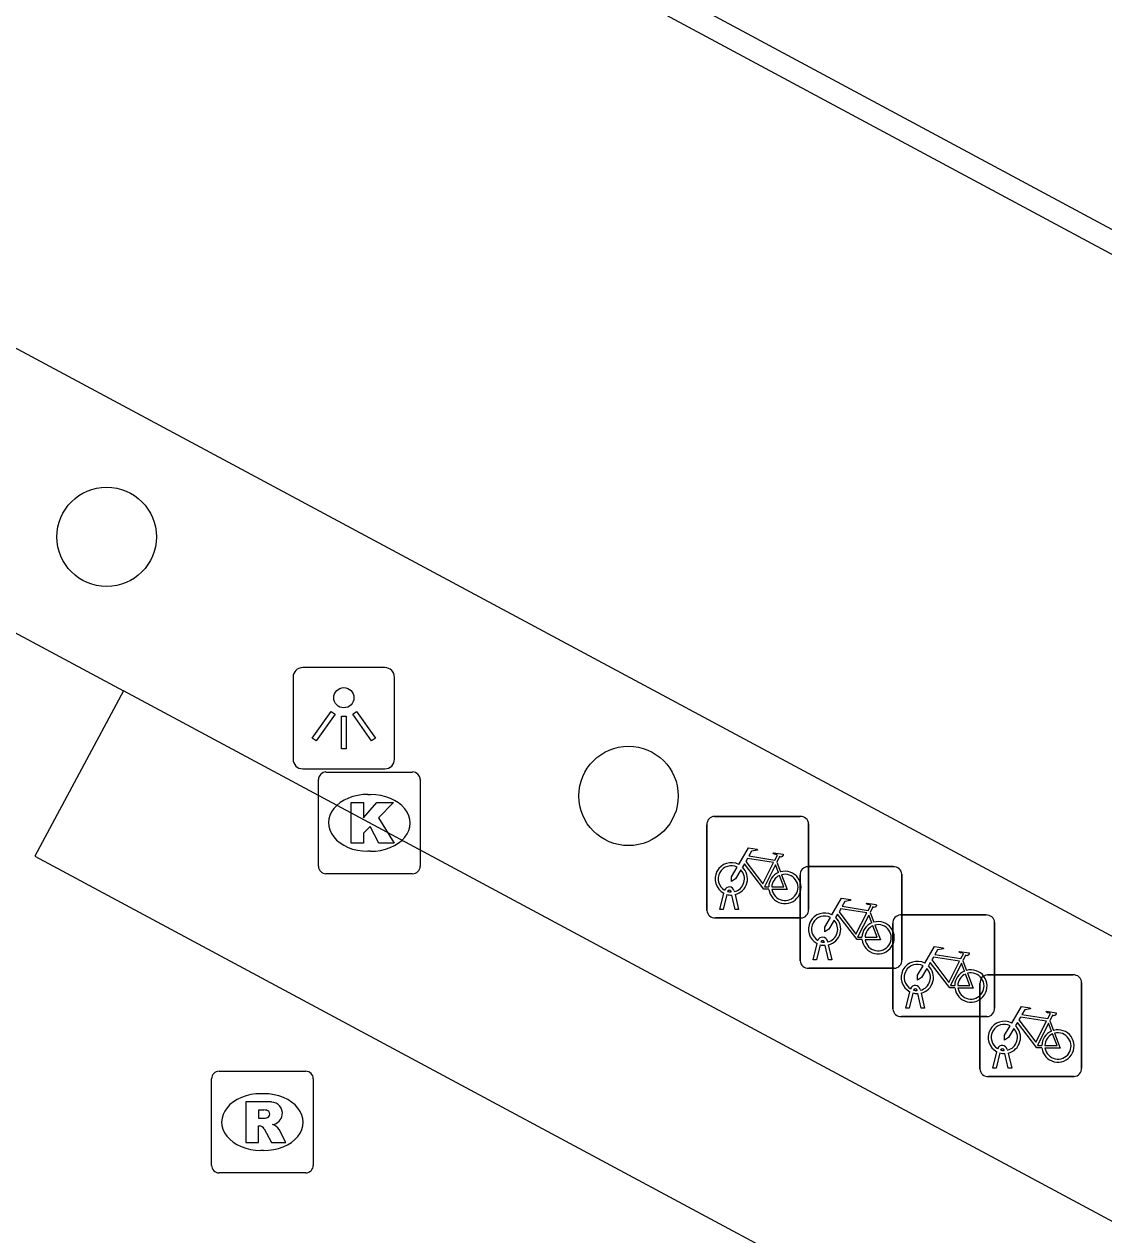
# Model space of a CAD drawing. Extents: x 159489 to 160304, y 383826 to 384530.
# Drawn here: x 159810.31 to 159820.92, y 384205.63 to 384217.54 of the extents above; entities that cross this region are included whole.
import ezdxf

# ---------------------------------------------------------------- set-up
doc = ezdxf.new("R2010")
doc.units = 0
for name, color, linetype in [('IMGEO_Boom', 7, 'Continuous'), ('IMGEO_Fietsenrek', 7, 'Continuous'), ('IMGEO_Kolk', 7, 'Continuous'), ('IMGEO_Lichtpunt', 7, 'Continuous'), ('IMGEO_Lijnafwatering', 7, 'Continuous'), ('IMGEO_Rijbaan_lokaal_gesloten', 7, 'Continuous'), ('IMGEO_Rioolput', 7, 'Continuous'), ('IMGEO_Voetpad_open', 7, 'Continuous')]:
    doc.layers.add(name, color=color, linetype=linetype)

msp = doc.modelspace()

# ---------------------------------------------------------------- linework, layer by layer
at = {"layer": 'IMGEO_Boom'}
for centre in [(159811.119, 384212.498), (159816.251, 384209.949)]:
    msp.add_circle(centre, 0.489, dxfattribs=at)
at = {"layer": 'IMGEO_Fietsenrek'}
for p, q in [((159817.097, 384209.748), (159817.938, 384209.748)), ((159817.938, 384209.748), (159817.097, 384209.748)), ((159817.022, 384208.823), (159817.022, 384209.664)), ((159817.022, 384209.664), (159817.022, 384208.823)), ((159818.022, 384209.673), (159818.022, 384208.832)), ((159818.022, 384208.832), (159818.022, 384209.673)), ((159817.709, 384209.297), (159817.745, 384209.202)), ((159818.014, 384209.253), (159818.855, 384209.253)), ((159818.855, 384209.253), (159818.014, 384209.253)), ((159817.939, 384208.328), (159817.939, 384209.169)), ((159817.939, 384209.169), (159817.939, 384208.328)), ((159818.939, 384209.178), (159818.939, 384208.337)), ((159818.939, 384208.337), (159818.939, 384209.178)), ((159817.26, 384209.004), (159817.259, 384209.008)), ((159817.291, 384209.015), (159817.292, 384209.008)), ((159817.149, 384208.832), (159817.188, 384208.992)), ((159817.218, 384208.98), (159817.183, 384208.832)), ((159817.301, 384208.832), (159817.267, 384208.974)), ((159817.299, 384208.978), (159817.334, 384208.832)), ((159817.183, 384208.832), (159817.149, 384208.832)), ((159817.334, 384208.832), (159817.301, 384208.832)), ((159818.626, 384208.802), (159818.662, 384208.707)), ((159818.926, 384208.778), (159819.767, 384208.778)), ((159819.767, 384208.778), (159818.926, 384208.778)), ((159817.947, 384208.748), (159817.106, 384208.748)), ((159817.106, 384208.748), (159817.947, 384208.748)), ((159818.851, 384207.853), (159818.851, 384208.694)), ((159818.851, 384208.694), (159818.851, 384207.853)), ((159819.851, 384208.703), (159819.851, 384207.862)), ((159819.851, 384207.862), (159819.851, 384208.703)), ((159818.066, 384208.337), (159818.105, 384208.497)), ((159818.135, 384208.485), (159818.1, 384208.337)), ((159818.177, 384208.509), (159818.176, 384208.513)), ((159818.218, 384208.337), (159818.184, 384208.479)), ((159818.208, 384208.52), (159818.209, 384208.513)), ((159818.216, 384208.483), (159818.251, 384208.337)), ((159818.1, 384208.337), (159818.066, 384208.337)), ((159818.251, 384208.337), (159818.218, 384208.337)), ((159819.538, 384208.327), (159819.574, 384208.232)), ((159818.864, 384208.253), (159818.023, 384208.253)), ((159818.023, 384208.253), (159818.864, 384208.253)), ((159819.782, 384208.188), (159820.623, 384208.188)), ((159820.623, 384208.188), (159819.782, 384208.188)), ((159819.707, 384207.263), (159819.707, 384208.104)), ((159819.707, 384208.104), (159819.707, 384207.263)), ((159820.707, 384208.113), (159820.707, 384207.272)), ((159820.707, 384207.272), (159820.707, 384208.113)), ((159818.978, 384207.862), (159819.017, 384208.022)), ((159819.047, 384208.01), (159819.012, 384207.862)), ((159819.089, 384208.034), (159819.088, 384208.038)), ((159819.13, 384207.862), (159819.096, 384208.004)), ((159819.12, 384208.045), (159819.121, 384208.038)), ((159819.128, 384208.008), (159819.163, 384207.862)), ((159819.012, 384207.862), (159818.978, 384207.862)), ((159819.163, 384207.862), (159819.13, 384207.862)), ((159819.776, 384207.778), (159818.935, 384207.778)), ((159818.935, 384207.778), (159819.776, 384207.778)), ((159820.394, 384207.737), (159820.43, 384207.642)), ((159819.834, 384207.272), (159819.873, 384207.432)), ((159819.903, 384207.42), (159819.868, 384207.272)), ((159819.945, 384207.444), (159819.944, 384207.448)), ((159819.986, 384207.272), (159819.952, 384207.414)), ((159819.976, 384207.455), (159819.977, 384207.448)), ((159819.984, 384207.418), (159820.019, 384207.272)), ((159819.868, 384207.272), (159819.834, 384207.272)), ((159820.019, 384207.272), (159819.986, 384207.272)), ((159820.632, 384207.188), (159819.791, 384207.188)), ((159819.791, 384207.188), (159820.632, 384207.188))]:
    msp.add_line(p, q, dxfattribs=at)
for points in [[(159817.335, 384209.274), (159817.43, 384209.438), (159817.516, 384209.424), (159817.518, 384209.415), (159817.462, 384209.404), (159817.435, 384209.359), (159817.691, 384209.318)], [(159817.691, 384209.318), (159817.716, 384209.367), (159817.71, 384209.371), (159817.687, 384209.375), (159817.675, 384209.382), (159817.674, 384209.385), (159817.676, 384209.39), (159817.771, 384209.375), (159817.773, 384209.365), (159817.763, 384209.352), (159817.751, 384209.346), (159817.737, 384209.352), (159817.709, 384209.297)], [(159817.356, 384209.222), (159817.304, 384209.132), (159817.264, 384209.107), (159817.265, 384209.154), (159817.32, 384209.248)], [(159817.631, 384209.03), (159817.581, 384209.03), (159817.39, 384209.281), (159817.371, 384209.249)], [(159817.678, 384209.293), (159817.421, 384209.334), (159817.404, 384209.305), (159817.571, 384209.085), (159817.678, 384209.293)], [(159817.726, 384209.195), (159817.696, 384209.272), (159817.587, 384209.054), (159817.63, 384209.054)], [(159817.66, 384209.054), (159817.78, 384209.053), (159817.736, 384209.167)], [(159817.756, 384209.174), (159817.811, 384209.029), (159817.661, 384209.029)], [(159818.252, 384208.779), (159818.347, 384208.943), (159818.433, 384208.929), (159818.435, 384208.92), (159818.379, 384208.909), (159818.352, 384208.864), (159818.608, 384208.823)], [(159818.608, 384208.823), (159818.633, 384208.872), (159818.627, 384208.876), (159818.604, 384208.88), (159818.592, 384208.887), (159818.591, 384208.89), (159818.593, 384208.895), (159818.688, 384208.88), (159818.69, 384208.87), (159818.68, 384208.857), (159818.668, 384208.851), (159818.654, 384208.857), (159818.626, 384208.802)], [(159818.548, 384208.535), (159818.498, 384208.535), (159818.307, 384208.786), (159818.288, 384208.754)], [(159818.595, 384208.798), (159818.338, 384208.839), (159818.321, 384208.81), (159818.488, 384208.59), (159818.595, 384208.798)], [(159818.643, 384208.7), (159818.613, 384208.777), (159818.504, 384208.559), (159818.547, 384208.559)], [(159818.273, 384208.727), (159818.221, 384208.637), (159818.181, 384208.612), (159818.182, 384208.659), (159818.237, 384208.753)], [(159818.577, 384208.559), (159818.697, 384208.558), (159818.653, 384208.672)], [(159818.673, 384208.679), (159818.728, 384208.534), (159818.578, 384208.534)], [(159819.164, 384208.304), (159819.259, 384208.468), (159819.345, 384208.454), (159819.347, 384208.445), (159819.291, 384208.434), (159819.264, 384208.389), (159819.52, 384208.348)], [(159819.52, 384208.348), (159819.545, 384208.397), (159819.539, 384208.401), (159819.516, 384208.405), (159819.504, 384208.412), (159819.503, 384208.415), (159819.505, 384208.42), (159819.6, 384208.405), (159819.602, 384208.395), (159819.592, 384208.382), (159819.58, 384208.376), (159819.566, 384208.382), (159819.538, 384208.327)], [(159819.46, 384208.06), (159819.41, 384208.06), (159819.219, 384208.311), (159819.2, 384208.279)], [(159819.507, 384208.323), (159819.25, 384208.364), (159819.233, 384208.335), (159819.4, 384208.115), (159819.507, 384208.323)], [(159819.555, 384208.225), (159819.525, 384208.302), (159819.416, 384208.084), (159819.459, 384208.084)], [(159819.185, 384208.252), (159819.133, 384208.162), (159819.093, 384208.137), (159819.094, 384208.184), (159819.149, 384208.278)], [(159819.489, 384208.084), (159819.609, 384208.083), (159819.565, 384208.197)], [(159819.585, 384208.204), (159819.64, 384208.059), (159819.49, 384208.059)], [(159820.02, 384207.714), (159820.115, 384207.878), (159820.201, 384207.864), (159820.203, 384207.855), (159820.147, 384207.844), (159820.12, 384207.799), (159820.376, 384207.758)], [(159820.376, 384207.758), (159820.401, 384207.807), (159820.395, 384207.811), (159820.372, 384207.815), (159820.36, 384207.822), (159820.359, 384207.825), (159820.361, 384207.83), (159820.456, 384207.815), (159820.458, 384207.805), (159820.448, 384207.792), (159820.436, 384207.786), (159820.422, 384207.792), (159820.394, 384207.737)], [(159820.316, 384207.47), (159820.266, 384207.47), (159820.075, 384207.721), (159820.056, 384207.689)], [(159820.363, 384207.733), (159820.106, 384207.774), (159820.089, 384207.745), (159820.256, 384207.525), (159820.363, 384207.733)], [(159820.411, 384207.635), (159820.381, 384207.712), (159820.272, 384207.494), (159820.315, 384207.494)], [(159820.041, 384207.662), (159819.989, 384207.572), (159819.949, 384207.547), (159819.95, 384207.594), (159820.005, 384207.688)], [(159820.345, 384207.494), (159820.465, 384207.493), (159820.421, 384207.607)], [(159820.441, 384207.614), (159820.496, 384207.469), (159820.346, 384207.469)]]:
    msp.add_lwpolyline(points, dxfattribs=at)
for centre, radius, start, end in [((159817.1, 384209.67), 0.0779, 92.4484, 184.2845), ((159817.1, 384209.67), 0.0779, 92.4484, 184.2845), ((159817.944, 384209.67), 0.0779, 2.4484, 94.2845), ((159817.944, 384209.67), 0.0779, 2.4484, 94.2845), ((159817.262, 384209.133), 0.159, 62.6766, 242.1369), ((159817.262, 384209.133), 0.129, 63.3192, 238.903), ((159817.262, 384209.133), 0.159, 283.5766, 46.6042), ((159818.017, 384209.175), 0.0779, 92.4484, 184.2845), ((159818.017, 384209.175), 0.0779, 92.4484, 184.2845), ((159818.861, 384209.175), 0.0779, 2.4484, 94.2845), ((159818.861, 384209.175), 0.0779, 2.4484, 94.2845), ((159817.262, 384209.133), 0.129, 283.6043, 43.4302), ((159817.789, 384209.049), 0.159, 113.3408, 178.3217), ((159817.789, 384209.049), 0.159, 187.0065, 105.7708), ((159817.789, 384209.049), 0.129, 113.923, 177.9556), ((159817.789, 384209.049), 0.129, 188.6715, 104.5883), ((159817.242, 384209.004), 0.0499, 12.8025, 158.6934), ((159817.242, 384209.004), 0.0174, 12.8025, 163.4502), ((159817.262, 384209.133), 0.129, 253.415, 269.0204), ((159817.262, 384209.133), 0.159, 253.9967, 271.7867), ((159817.1, 384208.826), 0.0779, 182.4484, 274.2845), ((159817.1, 384208.826), 0.0779, 182.4484, 274.2845), ((159817.944, 384208.826), 0.0779, 272.4484, 4.2845), ((159817.944, 384208.826), 0.0779, 272.4484, 4.2845), ((159818.179, 384208.638), 0.159, 62.6766, 242.1369), ((159818.929, 384208.7), 0.0779, 92.4484, 184.2845), ((159818.929, 384208.7), 0.0779, 92.4484, 184.2845), ((159819.773, 384208.7), 0.0779, 2.4484, 94.2845), ((159819.773, 384208.7), 0.0779, 2.4484, 94.2845), ((159818.179, 384208.638), 0.129, 63.3192, 238.903), ((159818.179, 384208.638), 0.129, 283.6043, 43.4302), ((159818.179, 384208.638), 0.159, 283.5766, 46.6042), ((159818.706, 384208.554), 0.159, 113.3408, 178.3217), ((159818.706, 384208.554), 0.159, 187.0065, 105.7708), ((159818.706, 384208.554), 0.129, 113.923, 177.9556), ((159818.706, 384208.554), 0.129, 188.6715, 104.5883), ((159818.159, 384208.509), 0.0499, 12.8025, 158.6934), ((159818.179, 384208.638), 0.159, 253.9967, 271.7867), ((159818.159, 384208.509), 0.0174, 12.8025, 163.4502), ((159818.179, 384208.638), 0.129, 253.415, 269.0204), ((159818.017, 384208.331), 0.0779, 182.4484, 274.2845), ((159818.017, 384208.331), 0.0779, 182.4484, 274.2845), ((159818.861, 384208.331), 0.0779, 272.4484, 4.2845), ((159818.861, 384208.331), 0.0779, 272.4484, 4.2845), ((159819.091, 384208.163), 0.159, 62.6766, 242.1369), ((159819.091, 384208.163), 0.129, 63.3192, 238.903), ((159819.091, 384208.163), 0.129, 283.6043, 43.4302), ((159819.091, 384208.163), 0.159, 283.5766, 46.6042), ((159819.618, 384208.079), 0.159, 113.3408, 178.3217), ((159819.618, 384208.079), 0.159, 187.0065, 105.7708), ((159819.618, 384208.079), 0.129, 113.923, 177.9556), ((159819.618, 384208.079), 0.129, 188.6715, 104.5883), ((159819.785, 384208.11), 0.0779, 92.4484, 184.2845), ((159819.785, 384208.11), 0.0779, 92.4484, 184.2845), ((159820.629, 384208.11), 0.0779, 2.4484, 94.2845), ((159820.629, 384208.11), 0.0779, 2.4484, 94.2845), ((159819.071, 384208.034), 0.0499, 12.8025, 158.6934), ((159819.091, 384208.163), 0.159, 253.9967, 271.7867), ((159819.071, 384208.034), 0.0174, 12.8025, 163.4502), ((159819.091, 384208.163), 0.129, 253.415, 269.0204), ((159818.929, 384207.856), 0.0779, 182.4484, 274.2845), ((159818.929, 384207.856), 0.0779, 182.4484, 274.2845), ((159819.773, 384207.856), 0.0779, 272.4484, 4.2845), ((159819.773, 384207.856), 0.0779, 272.4484, 4.2845), ((159819.947, 384207.573), 0.159, 62.6766, 242.1369), ((159819.947, 384207.573), 0.129, 63.3192, 238.903), ((159819.947, 384207.573), 0.129, 283.6043, 43.4302), ((159819.947, 384207.573), 0.159, 283.5766, 46.6042), ((159820.474, 384207.489), 0.159, 113.3408, 178.3217), ((159820.474, 384207.489), 0.159, 187.0065, 105.7708), ((159820.474, 384207.489), 0.129, 113.923, 177.9556), ((159820.474, 384207.489), 0.129, 188.6715, 104.5883), ((159819.927, 384207.444), 0.0499, 12.8025, 158.6934), ((159819.927, 384207.444), 0.0174, 12.8025, 163.4502), ((159819.947, 384207.573), 0.159, 253.9967, 271.7867), ((159819.947, 384207.573), 0.129, 253.415, 269.0204), ((159819.785, 384207.266), 0.0779, 182.4484, 274.2845), ((159819.785, 384207.266), 0.0779, 182.4484, 274.2845), ((159820.629, 384207.266), 0.0779, 272.4484, 4.2845), ((159820.629, 384207.266), 0.0779, 272.4484, 4.2845)]:
    msp.add_arc(centre, radius, start, end, dxfattribs=at)
at = {"layer": 'IMGEO_Kolk'}
for p, q in [((159813.201, 384209.258), (159813.201, 384210.11)), ((159813.276, 384210.184), (159814.128, 384210.184)), ((159814.202, 384210.11), (159814.202, 384209.258)), ((159813.689, 384209.964), (159813.714, 384209.964)), ((159813.712, 384209.404), (159813.687, 384209.404)), ((159814.128, 384209.184), (159813.276, 384209.184))]:
    msp.add_line(p, q, dxfattribs=at)
for points in [[(159813.201, 384209.258), (159813.201, 384210.11)], [(159813.276, 384210.184), (159814.128, 384210.184)], [(159814.202, 384210.11), (159814.202, 384209.258)], [(159813.522, 384209.884), (159813.645, 384209.884), (159813.645, 384209.733), (159813.775, 384209.884), (159813.939, 384209.884), (159813.793, 384209.733), (159813.946, 384209.484), (159813.794, 384209.484), (159813.709, 384209.648), (159813.645, 384209.581), (159813.645, 384209.484), (159813.522, 384209.484), (159813.522, 384209.884)], [(159814.128, 384209.184), (159813.276, 384209.184)]]:
    msp.add_lwpolyline(points, dxfattribs=at)
for centre, start, end in [((159813.278, 384210.108), 91.552, 178.448), ((159813.278, 384210.108), 91.552, 178.448), ((159814.126, 384210.108), 1.552, 88.448), ((159814.126, 384210.108), 1.552, 88.448), ((159813.278, 384209.26), 181.552, 268.448), ((159813.278, 384209.26), 181.552, 268.448), ((159814.126, 384209.26), 271.552, 358.448), ((159814.126, 384209.26), 271.552, 358.448)]:
    msp.add_arc(centre, 0.0765, start, end, dxfattribs=at)
for centre, major_axis, ratio, start_param, end_param in [((159813.688, 384209.684), (-0.387, 0.002), 0.722429, 4.712389, 7.853982), ((159813.713, 384209.684), (-0.39, 0.002), 0.717154, 1.570796, 4.712389)]:
    msp.add_ellipse(centre, major_axis=major_axis, ratio=ratio, start_param=start_param, end_param=end_param, dxfattribs=at)
at = {"layer": 'IMGEO_Lichtpunt'}
for p, q in [((159813.855, 384211.212), (159813.047, 384211.212)), ((159813.855, 384211.212), (159813.047, 384211.212)), ((159812.953, 384211.117), (159812.953, 384210.31)), ((159812.953, 384211.117), (159812.953, 384210.31)), ((159813.949, 384210.31), (159813.949, 384211.117)), ((159813.949, 384210.31), (159813.949, 384211.117)), ((159813.047, 384210.216), (159813.855, 384210.216)), ((159813.047, 384210.216), (159813.855, 384210.216))]:
    msp.add_line(p, q, dxfattribs=at)
for points in [[(159813.327, 384210.781), (159813.366, 384210.753), (159813.178, 384210.491), (159813.14, 384210.518), (159813.327, 384210.781)], [(159813.429, 384210.733), (159813.476, 384210.733), (159813.476, 384210.411), (159813.429, 384210.411), (159813.429, 384210.733)], [(159813.539, 384210.753), (159813.577, 384210.78), (159813.764, 384210.518), (159813.725, 384210.49), (159813.539, 384210.753)]]:
    msp.add_lwpolyline(points, dxfattribs=at)
msp.add_circle((159813.452, 384210.915), 0.0994, dxfattribs=at)
for centre, start, end in [((159813.047, 384211.117), 90, 180), ((159813.047, 384211.117), 90, 180), ((159813.855, 384211.117), 0, 90), ((159813.855, 384211.117), 0, 90), ((159813.047, 384210.31), 180, 270), ((159813.047, 384210.31), 180, 270), ((159813.855, 384210.31), 270, 0), ((159813.855, 384210.31), 270, 360)]:
    msp.add_arc(centre, 0.0946, start, end, dxfattribs=at)
at = {"layer": 'IMGEO_Lijnafwatering'}
msp.add_lwpolyline([(159822.818, 384214.548), (159806.04, 384223.562)], dxfattribs=at)
at = {"layer": 'IMGEO_Rijbaan_lokaal_gesloten'}
for points in [[(159786.709, 384224.175), (159811.286, 384210.982)], [(159811.286, 384210.982), (159810.412, 384209.355), (159829.761, 384198.968), (159830.635, 384200.595)]]:
    msp.add_lwpolyline(points, dxfattribs=at)
at = {"layer": 'IMGEO_Rioolput'}
for p, q in [((159812.225, 384207.24), (159813.077, 384207.24)), ((159812.15, 384206.314), (159812.15, 384207.166)), ((159813.151, 384207.166), (159813.151, 384206.314)), ((159812.638, 384207.02), (159812.663, 384207.02)), ((159812.661, 384206.46), (159812.636, 384206.46)), ((159813.077, 384206.24), (159812.225, 384206.24))]:
    msp.add_line(p, q, dxfattribs=at)
for points in [[(159812.225, 384207.24), (159813.077, 384207.24)], [(159812.15, 384206.314), (159812.15, 384207.166)], [(159813.151, 384207.166), (159813.151, 384206.314)], [(159812.739, 384206.938), (159812.487, 384206.94), (159812.487, 384206.54)], [(159812.665, 384206.859), (159812.611, 384206.859), (159812.611, 384206.778)], [(159812.611, 384206.778), (159812.663, 384206.778)], [(159812.487, 384206.54), (159812.611, 384206.54), (159812.611, 384206.702), (159812.622, 384206.702)], [(159812.669, 384206.673), (159812.74, 384206.54), (159812.88, 384206.54), (159812.815, 384206.666)], [(159813.077, 384206.24), (159812.225, 384206.24)]]:
    msp.add_lwpolyline(points, dxfattribs=at)
for centre, radius, start, end in [((159812.227, 384207.164), 0.0765, 91.552, 178.448), ((159812.227, 384207.164), 0.0765, 91.552, 178.448), ((159813.075, 384207.164), 0.0765, 1.552, 88.448), ((159813.075, 384207.164), 0.0765, 1.552, 88.448), ((159812.738, 384206.828), 0.109, 350.3612, 89.416), ((159812.647, 384206.967), 0.19, 274.7715, 282.9687), ((159812.671, 384206.763), 0.0964, 77.0061, 93.1865), ((159812.685, 384206.82), 0.0378, 276.6634, 79.6772), ((159812.736, 384206.828), 0.112, 277.5842, 350.9817), ((159812.621, 384206.649), 0.0533, 26.0293, 88.6989), ((159812.72, 384206.613), 0.108, 29.5134, 73.7905), ((159812.227, 384206.316), 0.0765, 181.552, 268.448), ((159812.227, 384206.316), 0.0765, 181.552, 268.448), ((159813.075, 384206.316), 0.0765, 271.552, 358.448), ((159813.075, 384206.316), 0.0765, 271.552, 358.448)]:
    msp.add_arc(centre, radius, start, end, dxfattribs=at)
for centre, major_axis, ratio, start_param, end_param in [((159812.637, 384206.74), (-0.387, 0.002), 0.722429, 4.712389, 7.853982), ((159812.662, 384206.74), (-0.39, 0.002), 0.717154, 1.570796, 4.712389)]:
    msp.add_ellipse(centre, major_axis=major_axis, ratio=ratio, start_param=start_param, end_param=end_param, dxfattribs=at)
at = {"layer": 'IMGEO_Voetpad_open'}
for points in [[(159890.081, 384178.186), (159887.304, 384172.975), (159886.537, 384173.398), (159786.238, 384227.228), (159789.088, 384232.417), (159890.081, 384178.186)], [(159830.635, 384200.595), (159811.286, 384210.982)]]:
    msp.add_lwpolyline(points, dxfattribs=at)

doc.saveas('drawing.dxf')
